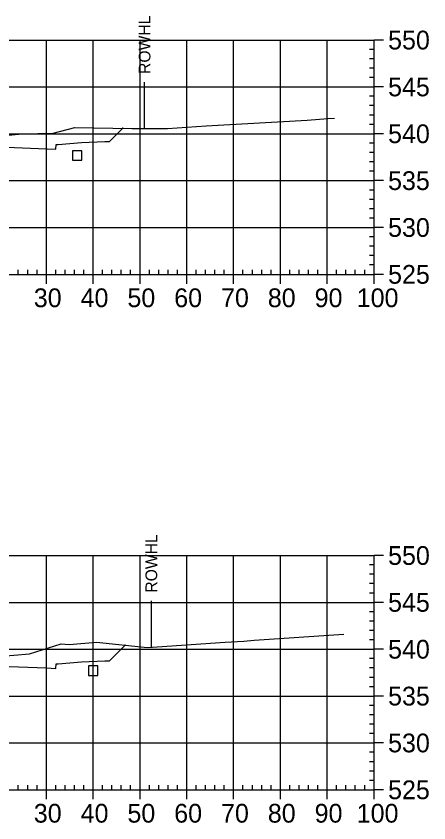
# Model space of a CAD drawing. Extents: x 708103 to 717568, y 374476 to 378707.
# Drawn here: x 709075.5 to 709163.7, y 377037.6 to 377209.7 of the extents above; entities that cross this region are included whole.
import ezdxf

# ---------------------------------------------------------------- set-up
doc = ezdxf.new("R2010")
doc.units = 0
for name, color, linetype in [('14', 7, 'Continuous'), ('22', 7, 'Continuous'), ('4', 7, 'Continuous'), ('57', 7, 'Continuous'), ('Existing', 7, 'Continuous'), ('XS_Right_of_Way', 7, 'Continuous')]:
    doc.layers.add(name, color=color, linetype=linetype)

msp = doc.modelspace()

# ---------------------------------------------------------------- linework, layer by layer
for points in [[(709081.93, 377179.73), (709082.03, 377179.73), (709082.03, 377179.83), (709081.93, 377179.83)], [(709081.93, 377176.73), (709082.03, 377176.73), (709082.03, 377176.83), (709081.93, 377176.83)], [(709081.93, 377068.92), (709082.03, 377068.92), (709082.03, 377069.02), (709081.93, 377069.02)], [(709081.93, 377065.92), (709082.03, 377065.92), (709082.03, 377066.02), (709081.93, 377066.02)]]:
    msp.add_lwpolyline(points, close=True)
at = {"layer": '14'}
for points in [[(709098.31, 377185.83), (709098.31, 377185.88), (709098.31, 377185.83), (709098.26, 377185.83), (709098.31, 377185.83), (709098.31, 377185.78), (709098.31, 377185.83), (709098.36, 377185.83)], [(709081.98, 377181.44), (709081.98, 377181.49), (709081.98, 377181.44), (709081.93, 377181.44), (709081.98, 377181.44), (709081.98, 377181.39), (709081.98, 377181.44), (709082.03, 377181.44)], [(709098.8, 377075.51), (709098.8, 377075.56), (709098.8, 377075.51), (709098.75, 377075.51), (709098.8, 377075.51), (709098.8, 377075.46), (709098.8, 377075.51), (709098.85, 377075.51)], [(709081.98, 377070.63), (709081.98, 377070.68), (709081.98, 377070.63), (709081.93, 377070.63), (709081.98, 377070.63), (709081.98, 377070.58), (709081.98, 377070.63), (709082.03, 377070.63)]]:
    msp.add_lwpolyline(points, dxfattribs=at)
at = {"layer": '22'}
for points in [[(709005.85, 377180.37), (709008.48, 377183), (709009.48, 377182.96), (709014.48, 377182.76), (709019.48, 377182.36), (709019.9, 377182.36), (709019.98, 377181.36), (709021.98, 377181.44), (709033.98, 377181.92), (709045.98, 377182.28), (709051.98, 377182.4), (709057.98, 377182.28), (709069.98, 377181.92), (709081.98, 377181.44), (709083.98, 377181.36), (709084.07, 377182.36), (709084.48, 377182.36), (709089.48, 377182.76), (709094.48, 377182.96), (709095.48, 377183), (709098.31, 377185.83)], [(709005.81, 377069.52), (709008.48, 377072.19), (709009.48, 377072.15), (709014.48, 377071.95), (709019.48, 377071.55), (709019.9, 377071.55), (709019.98, 377070.55), (709021.98, 377070.63), (709033.98, 377071.11), (709045.98, 377071.47), (709051.98, 377071.59), (709057.98, 377071.47), (709069.98, 377071.11), (709081.98, 377070.63), (709083.98, 377070.55), (709084.07, 377071.55), (709084.48, 377071.55), (709089.48, 377071.95), (709094.48, 377072.15), (709095.48, 377072.19), (709098.8, 377075.51)]]:
    msp.add_lwpolyline(points, dxfattribs=at)
at = {"layer": '4'}
for points in [[(709087.57, 377178.99), (709089.57, 377178.99), (709089.57, 377180.99), (709087.57, 377180.99)], [(709090.98, 377069.06), (709092.98, 377069.06), (709092.98, 377071.06), (709090.98, 377071.06)]]:
    msp.add_lwpolyline(points, close=True, dxfattribs=at)
at = {"layer": '57'}
for p, q in [((708951.98, 377204.63), (709151.98, 377204.63)), ((709081.98, 377154.63), (709081.98, 377204.63)), ((709091.98, 377154.63), (709091.98, 377204.63)), ((709101.98, 377154.63), (709101.98, 377204.63)), ((709111.98, 377154.63), (709111.98, 377204.63)), ((709121.98, 377154.63), (709121.98, 377204.63)), ((709131.98, 377154.63), (709131.98, 377204.63)), ((709141.98, 377154.63), (709141.98, 377204.63)), ((709151.98, 377154.63), (709151.98, 377204.63)), ((709151.98, 377154.63), (709151.98, 377204.63)), ((709153.98, 377204.63), (709151.98, 377204.63)), ((709151.98, 377202.63), (709150.98, 377202.63)), ((709151.98, 377200.63), (709150.98, 377200.63)), ((709151.98, 377198.63), (709150.98, 377198.63)), ((709151.98, 377196.63), (709150.98, 377196.63)), ((708951.98, 377194.63), (709151.98, 377194.63)), ((709153.98, 377194.63), (709151.98, 377194.63)), ((709151.98, 377192.63), (709150.98, 377192.63)), ((709151.98, 377190.63), (709150.98, 377190.63)), ((709151.98, 377188.63), (709150.98, 377188.63)), ((709151.98, 377186.63), (709150.98, 377186.63)), ((708951.98, 377184.63), (709151.98, 377184.63)), ((709153.98, 377184.63), (709151.98, 377184.63)), ((709151.98, 377182.63), (709150.98, 377182.63)), ((709151.98, 377180.63), (709150.98, 377180.63)), ((709151.98, 377178.63), (709150.98, 377178.63)), ((709151.98, 377176.63), (709150.98, 377176.63)), ((708951.98, 377174.63), (709151.98, 377174.63)), ((709153.98, 377174.63), (709151.98, 377174.63)), ((709151.98, 377172.63), (709150.98, 377172.63)), ((709151.98, 377170.63), (709150.98, 377170.63)), ((709151.98, 377168.63), (709150.98, 377168.63)), ((709151.98, 377166.63), (709150.98, 377166.63)), ((708951.98, 377164.63), (709151.98, 377164.63)), ((709153.98, 377164.63), (709151.98, 377164.63)), ((709151.98, 377162.63), (709150.98, 377162.63)), ((709151.98, 377160.63), (709150.98, 377160.63)), ((709151.98, 377158.63), (709150.98, 377158.63)), ((709075.98, 377154.63), (709075.98, 377155.63)), ((709077.98, 377154.63), (709077.98, 377155.63)), ((709079.98, 377154.63), (709079.98, 377155.63)), ((709083.98, 377154.63), (709083.98, 377155.63)), ((709085.98, 377154.63), (709085.98, 377155.63)), ((709087.98, 377154.63), (709087.98, 377155.63)), ((709089.98, 377154.63), (709089.98, 377155.63)), ((709093.98, 377154.63), (709093.98, 377155.63)), ((709095.98, 377154.63), (709095.98, 377155.63)), ((709097.98, 377154.63), (709097.98, 377155.63)), ((709099.98, 377154.63), (709099.98, 377155.63)), ((709103.98, 377154.63), (709103.98, 377155.63)), ((709105.98, 377154.63), (709105.98, 377155.63)), ((709107.98, 377154.63), (709107.98, 377155.63)), ((709109.98, 377154.63), (709109.98, 377155.63)), ((709113.98, 377154.63), (709113.98, 377155.63)), ((709115.98, 377154.63), (709115.98, 377155.63)), ((709117.98, 377154.63), (709117.98, 377155.63)), ((709119.98, 377154.63), (709119.98, 377155.63)), ((709123.98, 377154.63), (709123.98, 377155.63)), ((709125.98, 377154.63), (709125.98, 377155.63)), ((709127.98, 377154.63), (709127.98, 377155.63)), ((709129.98, 377154.63), (709129.98, 377155.63)), ((709133.98, 377154.63), (709133.98, 377155.63)), ((709135.98, 377154.63), (709135.98, 377155.63)), ((709137.98, 377154.63), (709137.98, 377155.63)), ((709139.98, 377154.63), (709139.98, 377155.63)), ((709143.98, 377154.63), (709143.98, 377155.63)), ((709145.98, 377154.63), (709145.98, 377155.63)), ((709147.98, 377154.63), (709147.98, 377155.63)), ((709149.98, 377154.63), (709149.98, 377155.63)), ((709151.98, 377156.63), (709150.98, 377156.63)), ((708951.98, 377154.63), (709151.98, 377154.63)), ((708951.98, 377154.63), (709151.98, 377154.63)), ((709081.98, 377152.63), (709081.98, 377154.63)), ((709091.98, 377152.63), (709091.98, 377154.63)), ((709101.98, 377152.63), (709101.98, 377154.63)), ((709111.98, 377152.63), (709111.98, 377154.63)), ((709121.98, 377152.63), (709121.98, 377154.63)), ((709131.98, 377152.63), (709131.98, 377154.63)), ((709141.98, 377152.63), (709141.98, 377154.63)), ((709151.98, 377152.63), (709151.98, 377154.63)), ((709153.98, 377154.63), (709151.98, 377154.63)), ((708951.98, 377094.63), (709151.98, 377094.63)), ((709081.98, 377044.63), (709081.98, 377094.63)), ((709091.98, 377044.63), (709091.98, 377094.63)), ((709101.98, 377044.63), (709101.98, 377094.63)), ((709111.98, 377044.63), (709111.98, 377094.63)), ((709121.98, 377044.63), (709121.98, 377094.63)), ((709131.98, 377044.63), (709131.98, 377094.63)), ((709141.98, 377044.63), (709141.98, 377094.63)), ((709151.98, 377044.63), (709151.98, 377094.63)), ((709151.98, 377044.63), (709151.98, 377094.63)), ((709153.98, 377094.63), (709151.98, 377094.63)), ((709151.98, 377092.63), (709150.98, 377092.63)), ((709151.98, 377090.63), (709150.98, 377090.63)), ((709151.98, 377088.63), (709150.98, 377088.63)), ((709151.98, 377086.63), (709150.98, 377086.63)), ((708951.98, 377084.63), (709151.98, 377084.63)), ((709153.98, 377084.63), (709151.98, 377084.63)), ((709151.98, 377082.63), (709150.98, 377082.63)), ((709151.98, 377080.63), (709150.98, 377080.63)), ((709151.98, 377078.63), (709150.98, 377078.63)), ((709151.98, 377076.63), (709150.98, 377076.63)), ((708951.98, 377074.63), (709151.98, 377074.63)), ((709153.98, 377074.63), (709151.98, 377074.63)), ((709151.98, 377072.63), (709150.98, 377072.63)), ((709151.98, 377070.63), (709150.98, 377070.63)), ((709151.98, 377068.63), (709150.98, 377068.63)), ((709151.98, 377066.63), (709150.98, 377066.63)), ((708951.98, 377064.63), (709151.98, 377064.63)), ((709153.98, 377064.63), (709151.98, 377064.63)), ((709151.98, 377062.63), (709150.98, 377062.63)), ((709151.98, 377060.63), (709150.98, 377060.63)), ((709151.98, 377058.63), (709150.98, 377058.63)), ((709151.98, 377056.63), (709150.98, 377056.63)), ((708951.98, 377054.63), (709151.98, 377054.63)), ((709153.98, 377054.63), (709151.98, 377054.63)), ((709151.98, 377052.63), (709150.98, 377052.63)), ((709151.98, 377050.63), (709150.98, 377050.63)), ((709151.98, 377048.63), (709150.98, 377048.63)), ((709075.98, 377044.63), (709075.98, 377045.63)), ((709077.98, 377044.63), (709077.98, 377045.63)), ((709079.98, 377044.63), (709079.98, 377045.63)), ((709083.98, 377044.63), (709083.98, 377045.63)), ((709085.98, 377044.63), (709085.98, 377045.63)), ((709087.98, 377044.63), (709087.98, 377045.63)), ((709089.98, 377044.63), (709089.98, 377045.63)), ((709093.98, 377044.63), (709093.98, 377045.63)), ((709095.98, 377044.63), (709095.98, 377045.63)), ((709097.98, 377044.63), (709097.98, 377045.63)), ((709099.98, 377044.63), (709099.98, 377045.63)), ((709103.98, 377044.63), (709103.98, 377045.63)), ((709105.98, 377044.63), (709105.98, 377045.63)), ((709107.98, 377044.63), (709107.98, 377045.63)), ((709109.98, 377044.63), (709109.98, 377045.63)), ((709113.98, 377044.63), (709113.98, 377045.63)), ((709115.98, 377044.63), (709115.98, 377045.63)), ((709117.98, 377044.63), (709117.98, 377045.63)), ((709119.98, 377044.63), (709119.98, 377045.63)), ((709123.98, 377044.63), (709123.98, 377045.63)), ((709125.98, 377044.63), (709125.98, 377045.63)), ((709127.98, 377044.63), (709127.98, 377045.63)), ((709129.98, 377044.63), (709129.98, 377045.63)), ((709133.98, 377044.63), (709133.98, 377045.63)), ((709135.98, 377044.63), (709135.98, 377045.63)), ((709137.98, 377044.63), (709137.98, 377045.63)), ((709139.98, 377044.63), (709139.98, 377045.63)), ((709143.98, 377044.63), (709143.98, 377045.63)), ((709145.98, 377044.63), (709145.98, 377045.63)), ((709147.98, 377044.63), (709147.98, 377045.63)), ((709149.98, 377044.63), (709149.98, 377045.63)), ((709151.98, 377046.63), (709150.98, 377046.63)), ((708951.98, 377044.63), (709151.98, 377044.63)), ((708951.98, 377044.63), (709151.98, 377044.63)), ((709081.98, 377042.63), (709081.98, 377044.63)), ((709091.98, 377042.63), (709091.98, 377044.63)), ((709101.98, 377042.63), (709101.98, 377044.63)), ((709111.98, 377042.63), (709111.98, 377044.63)), ((709121.98, 377042.63), (709121.98, 377044.63)), ((709131.98, 377042.63), (709131.98, 377044.63)), ((709141.98, 377042.63), (709141.98, 377044.63)), ((709151.98, 377042.63), (709151.98, 377044.63)), ((709153.98, 377044.63), (709151.98, 377044.63))]:
    msp.add_line(p, q, dxfattribs=at)
at = {"layer": 'Existing'}
for points in [[(709068.57, 377183.85), (709076.82, 377184.59), (709083.42, 377184.77), (709088.08, 377186), (709100.21, 377185.79), (709100.59, 377185.76), (709101.3, 377185.78), (709107.84, 377185.79), (709116.12, 377186.32), (709137.67, 377187.54), (709142.11, 377187.88), (709143.5, 377187.97)], [(709064.92, 377072.5), (709078.34, 377073.65), (709085.15, 377075.77), (709086.86, 377075.61), (709092.66, 377076.12), (709103.57, 377075.03), (709120.21, 377076.14), (709124.18, 377076.37), (709126.38, 377076.53), (709145.54, 377077.82)]]:
    msp.add_lwpolyline(points, dxfattribs=at)
at = {"layer": 'XS_Right_of_Way'}
for p, q in [((709102.89, 377195.64), (709102.89, 377185.64)), ((709104.33, 377084.95), (709104.33, 377074.95))]:
    msp.add_line(p, q, dxfattribs=at)

# ---------------------------------------------------------------- texts
at = {"layer": '14'}
for p in [(709089.45, 377182.05), (709094.45, 377182.91), (709094.45, 377182.25), (709089.45, 377071.24), (709094.45, 377072.1), (709094.45, 377071.44)]:
    msp.add_text('+', height=0.1, dxfattribs=at).set_placement(p)
at = {"layer": '57'}
for s, p in [('550', (709154.98, 377202.63)), ('545', (709154.98, 377192.63)), ('540', (709154.98, 377182.63)), ('535', (709154.98, 377172.63)), ('530', (709154.98, 377162.63)), ('525', (709154.98, 377152.63)), ('30', (709079.29, 377147.63)), ('40', (709089.29, 377147.63)), ('50', (709099.29, 377147.63)), ('60', (709109.29, 377147.63)), ('70', (709119.29, 377147.63)), ('80', (709129.29, 377147.63)), ('90', (709139.29, 377147.63)), ('100', (709148.28, 377147.63)), ('550', (709154.98, 377092.63)), ('545', (709154.98, 377082.63)), ('540', (709154.98, 377072.63)), ('535', (709154.98, 377062.63)), ('530', (709154.98, 377052.63)), ('525', (709154.98, 377042.63)), ('30', (709079.29, 377037.63)), ('40', (709089.29, 377037.63)), ('50', (709099.29, 377037.63)), ('60', (709109.29, 377037.63)), ('70', (709119.29, 377037.63)), ('80', (709129.29, 377037.63)), ('90', (709139.29, 377037.63)), ('100', (709148.28, 377037.63))]:
    msp.add_text(s, height=4, dxfattribs=at).set_placement(p)
at = {"layer": 'XS_Right_of_Way'}
for p in [(709104.21, 377197.4), (709105.65, 377086.71)]:
    msp.add_text('ROWHL', height=2.5, rotation=90, dxfattribs=at).set_placement(p)

doc.saveas('drawing.dxf')
